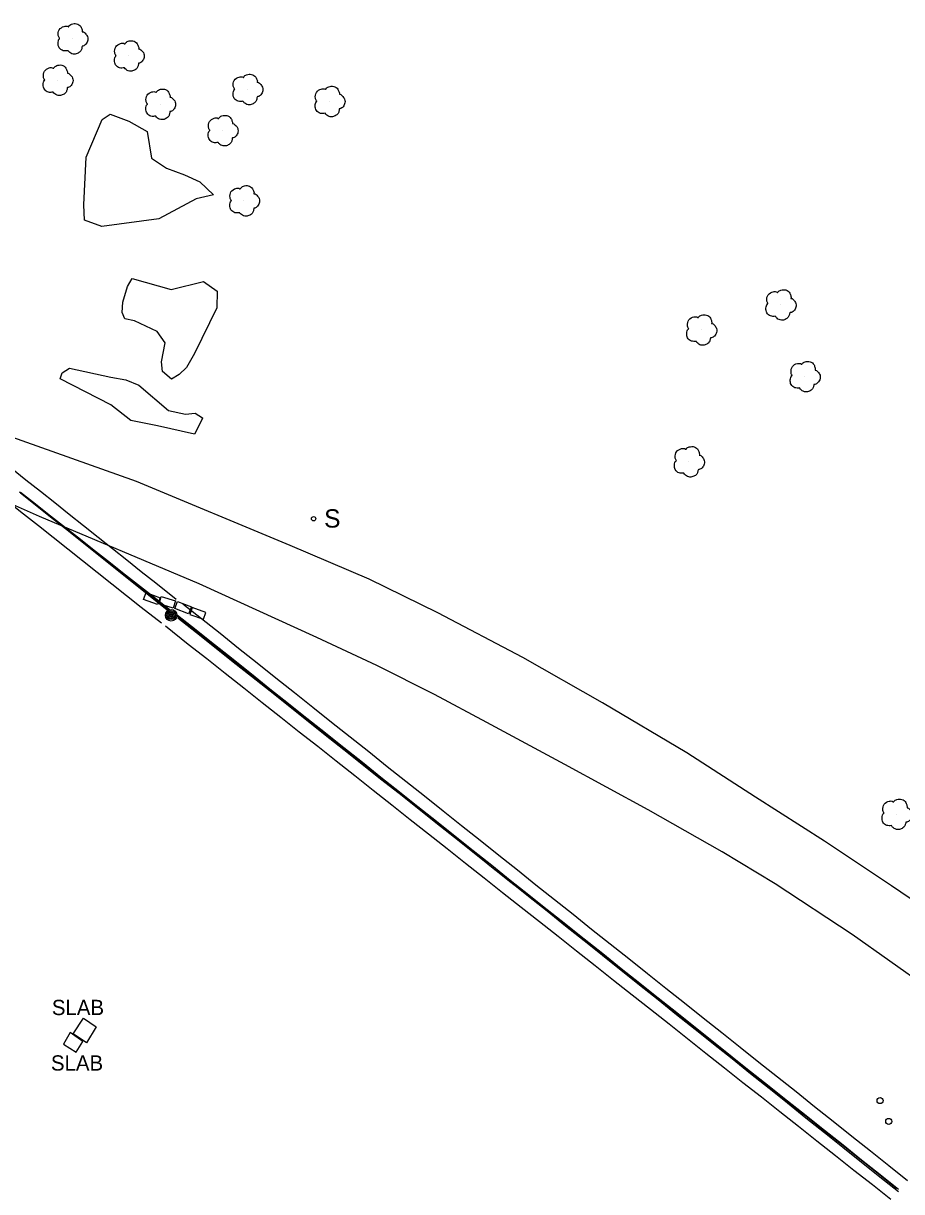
# Model space of a CAD drawing. Extents: x 368532 to 392481, y 10654822 to 10676899.
# Drawn here: x 372783.2 to 373070.8, y 10672181 to 10672563.4 of the extents above; entities that cross this region are included whole.
import ezdxf

# ---------------------------------------------------------------- set-up
doc = ezdxf.new("R2010")
doc.units = 0
for name, color, linetype in [('p_Catenary', 7, 'Continuous'), ('p_dtm slab', 7, 'Continuous'), ('p_road conc barrier', 7, 'Continuous'), ('p_road dirt road', 7, 'Continuous'), ('p_structure sign', 7, 'Continuous'), ('p_utility general pole', 7, 'Continuous'), ('p_utility guy anchor', 7, 'Continuous'), ('p_veg tree', 7, 'Continuous'), ('p_veg woods', 7, 'Continuous')]:
    doc.layers.add(name, color=color, linetype=linetype)

msp = doc.modelspace()

# ---------------------------------------------------------------- linework, layer by layer
at = {"layer": 'p_Catenary'}
for points in [[(372779.32, 10672417.81), (372784.04, 10672414.05), (372788.76, 10672410.3), (372793.48, 10672406.54), (372798.2, 10672402.79), (372802.93, 10672399.03), (372807.65, 10672395.28), (372812.37, 10672391.52), (372817.09, 10672387.77), (372821.81, 10672384.01), (372826.53, 10672380.26), (372833.2, 10672374.96)], [(372830.78, 10672371.5), (372825.9, 10672375.35), (372821.01, 10672379.2), (372816.13, 10672383.05), (372811.25, 10672386.9), (372806.37, 10672390.75), (372801.49, 10672394.6), (372796.61, 10672398.45), (372791.73, 10672402.3), (372786.84, 10672406.15), (372781.96, 10672410)], [(372782.23, 10672409.78), (372787.14, 10672405.86), (372792.06, 10672401.94), (372796.97, 10672398.02), (372801.89, 10672394.11), (372806.8, 10672390.19), (372811.71, 10672386.27), (372816.63, 10672382.35), (372821.54, 10672378.43), (372826.46, 10672374.52), (372831.37, 10672370.6)], [(372782.3, 10672409.97), (372787.2, 10672406.11), (372792.1, 10672402.25), (372797.01, 10672398.4), (372801.91, 10672394.54), (372806.81, 10672390.68), (372811.71, 10672386.82), (372816.61, 10672382.96), (372821.52, 10672379.1), (372826.42, 10672375.24), (372831.32, 10672371.39)], [(372778.48, 10672406.71), (372783.28, 10672402.89), (372788.09, 10672399.07), (372792.89, 10672395.26), (372797.7, 10672391.44), (372802.5, 10672387.62), (372807.31, 10672383.8), (372812.11, 10672379.98), (372816.92, 10672376.16), (372821.72, 10672372.34), (372828.41, 10672367.19)], [(373072.74, 10672184.56), (373066.65, 10672189.4), (373060.57, 10672194.24), (373054.48, 10672199.09), (373048.4, 10672203.93), (373042.31, 10672208.77), (373036.23, 10672213.61), (373030.14, 10672218.45), (373024.06, 10672223.29), (373017.97, 10672228.13), (373011.88, 10672232.97), (373005.8, 10672237.81), (372999.71, 10672242.65), (372993.63, 10672247.49), (372987.54, 10672252.33), (372981.46, 10672257.17), (372975.37, 10672262.01), (372969.29, 10672266.85), (372963.2, 10672271.69), (372957.12, 10672276.53), (372951.03, 10672281.37), (372944.95, 10672286.21), (372938.86, 10672291.05), (372932.78, 10672295.89), (372926.69, 10672300.73), (372920.61, 10672305.57), (372914.52, 10672310.41), (372908.44, 10672315.25), (372902.35, 10672320.09), (372896.27, 10672324.93), (372890.18, 10672329.77), (372884.1, 10672334.61), (372878.01, 10672339.45), (372871.93, 10672344.29), (372865.84, 10672349.13), (372859.76, 10672353.97), (372853.67, 10672358.82), (372847.59, 10672363.66), (372841.5, 10672368.5), (372835.42, 10672373.34)], [(372833.6, 10672369.52), (372839.65, 10672364.69), (372845.71, 10672359.86), (372851.76, 10672355.02), (372857.82, 10672350.19), (372863.87, 10672345.36), (372869.93, 10672340.52), (372875.98, 10672335.69), (372882.04, 10672330.86), (372888.09, 10672326.02), (372894.15, 10672321.19), (372900.21, 10672316.36), (372906.26, 10672311.52), (372912.32, 10672306.69), (372918.37, 10672301.86), (372924.43, 10672297.02), (372930.48, 10672292.19), (372936.54, 10672287.36), (372942.59, 10672282.52), (372948.65, 10672277.69), (372954.7, 10672272.86), (372960.76, 10672268.03), (372966.81, 10672263.19), (372972.87, 10672258.36), (372978.92, 10672253.53), (372984.98, 10672248.69), (372991.03, 10672243.86), (372997.09, 10672239.03), (373003.14, 10672234.19), (373009.2, 10672229.36), (373015.26, 10672224.53), (373021.31, 10672219.69), (373027.37, 10672214.86), (373033.42, 10672210.03), (373039.48, 10672205.19), (373045.53, 10672200.36), (373051.59, 10672195.53), (373057.64, 10672190.69), (373063.7, 10672185.86), (373069.75, 10672181.03)], [(373069.78, 10672181.69), (373063.73, 10672186.51), (373057.68, 10672191.33), (373051.62, 10672196.15), (373045.57, 10672200.97), (373039.51, 10672205.79), (373033.46, 10672210.61), (373027.41, 10672215.42), (373021.35, 10672220.24), (373015.3, 10672225.06), (373009.24, 10672229.88), (373003.19, 10672234.7), (372997.14, 10672239.52), (372991.08, 10672244.34), (372985.03, 10672249.15), (372978.98, 10672253.97), (372972.92, 10672258.79), (372966.87, 10672263.61), (372960.81, 10672268.43), (372954.76, 10672273.25), (372948.71, 10672278.07), (372942.65, 10672282.88), (372936.6, 10672287.7), (372930.54, 10672292.52), (372924.49, 10672297.34), (372918.44, 10672302.16), (372912.38, 10672306.98), (372906.33, 10672311.79), (372900.27, 10672316.61), (372894.22, 10672321.43), (372888.17, 10672326.25), (372882.11, 10672331.07), (372876.06, 10672335.89), (372870, 10672340.71), (372863.95, 10672345.52), (372857.9, 10672350.34), (372851.84, 10672355.16), (372845.79, 10672359.98), (372839.74, 10672364.8), (372833.68, 10672369.62)], [(372833.79, 10672368.82), (372839.83, 10672364.04), (372845.86, 10672359.25), (372851.9, 10672354.47), (372857.93, 10672349.68), (372863.97, 10672344.89), (372870, 10672340.11), (372876.04, 10672335.32), (372882.07, 10672330.53), (372888.11, 10672325.75), (372894.14, 10672320.96), (372900.18, 10672316.18), (372906.21, 10672311.39), (372912.25, 10672306.6), (372918.28, 10672301.82), (372924.32, 10672297.03), (372930.35, 10672292.24), (372936.39, 10672287.46), (372942.42, 10672282.67), (372948.46, 10672277.89), (372954.49, 10672273.1), (372960.53, 10672268.31), (372966.57, 10672263.53), (372972.6, 10672258.74), (372978.64, 10672253.96), (372984.67, 10672249.17), (372990.71, 10672244.38), (372996.74, 10672239.6), (373002.78, 10672234.81), (373008.81, 10672230.02), (373014.85, 10672225.24), (373020.88, 10672220.45), (373026.92, 10672215.67), (373032.95, 10672210.88), (373038.99, 10672206.09), (373045.02, 10672201.31), (373051.06, 10672196.52), (373057.09, 10672191.73), (373063.13, 10672186.95), (373069.16, 10672182.16)], [(372829.69, 10672366.25), (372837.2, 10672360.25), (372843.26, 10672355.47), (372849.31, 10672350.68), (372855.37, 10672345.9), (372861.42, 10672341.12), (372867.48, 10672336.33), (372873.53, 10672331.55), (372879.59, 10672326.77), (372885.64, 10672321.99), (372891.69, 10672317.2), (372897.75, 10672312.42), (372903.8, 10672307.64), (372909.86, 10672302.85), (372915.91, 10672298.07), (372921.97, 10672293.29), (372928.02, 10672288.5), (372934.08, 10672283.72), (372940.13, 10672278.94), (372946.19, 10672274.15), (372952.24, 10672269.37), (372958.29, 10672264.59), (372964.35, 10672259.81), (372970.4, 10672255.02), (372976.46, 10672250.24), (372982.51, 10672245.46), (372988.57, 10672240.67), (372994.62, 10672235.89), (373000.68, 10672231.11), (373006.73, 10672226.32), (373012.79, 10672221.54), (373018.84, 10672216.76), (373024.89, 10672211.98), (373030.95, 10672207.19), (373037, 10672202.41), (373043.06, 10672197.63), (373049.11, 10672192.84), (373055.17, 10672188.06), (373061.22, 10672183.28), (373067.28, 10672178.49)]]:
    msp.add_lwpolyline(points, dxfattribs=at)
at = {"layer": 'p_dtm slab'}
for p, q in [((372799.52, 10672232.64), (372802.93, 10672237.76)), ((372802.93, 10672237.76), (372807.06, 10672234.94)), ((372807.06, 10672234.94), (372803.81, 10672229.68)), ((372798.54, 10672233.11), (372796.3, 10672229.25)), ((372802.65, 10672230.14), (372798.54, 10672233.11)), ((372803.81, 10672229.68), (372799.52, 10672232.64)), ((372800.53, 10672226.62), (372802.65, 10672230.14)), ((372796.3, 10672229.25), (372800.53, 10672226.62))]:
    msp.add_line(p, q, dxfattribs=at)
at = {"layer": 'p_road conc barrier'}
for p, q in [((372822.58, 10672374.85), (372823.39, 10672377.08)), ((372823.39, 10672377.08), (372827.94, 10672375.43)), ((372827.94, 10672375.43), (372827.13, 10672373.2)), ((372827.63, 10672373.44), (372828.35, 10672375.81)), ((372828.35, 10672375.81), (372832.98, 10672374.4)), ((372827.13, 10672373.2), (372822.58, 10672374.85)), ((372832.26, 10672372.03), (372827.63, 10672373.44)), ((372832.98, 10672374.4), (372832.26, 10672372.03)), ((372832.76, 10672371.91), (372833.67, 10672374.21)), ((372837.29, 10672370.12), (372832.76, 10672371.91)), ((372833.67, 10672374.21), (372838.2, 10672372.43)), ((372838.2, 10672372.43), (372837.29, 10672370.12)), ((372838.49, 10672372.17), (372837.69, 10672369.96)), ((372842.93, 10672370.57), (372838.49, 10672372.17)), ((372837.69, 10672369.96), (372842.14, 10672368.36)), ((372842.14, 10672368.36), (372842.93, 10672370.57))]:
    msp.add_line(p, q, dxfattribs=at)
at = {"layer": 'p_road dirt road'}
for p, q in [((372820.2, 10672413.41), (372777.88, 10672428.56)), ((372788.48, 10672402.05), (372756.13, 10672416.27)), ((372870.51, 10672392.55), (372820.2, 10672413.41)), ((372840.76, 10672379.95), (372788.48, 10672402.05)), ((372896.47, 10672381.5), (372870.51, 10672392.55)), ((372879.33, 10672362.37), (372840.76, 10672379.95)), ((372918.92, 10672370.5), (372896.47, 10672381.5)), ((372946.73, 10672355.83), (372918.92, 10672370.5)), ((372898.98, 10672353.21), (372879.33, 10672362.37)), ((372972.89, 10672341.01), (372946.73, 10672355.83)), ((372917.77, 10672343.68), (372898.98, 10672353.21)), ((372934.96, 10672334.61), (372917.77, 10672343.68)), ((373000.5, 10672324.59), (372972.89, 10672341.01)), ((372960.52, 10672320.78), (372934.96, 10672334.61)), ((373022.95, 10672310.07), (373000.5, 10672324.59)), ((372987.84, 10672305.97), (372960.52, 10672320.78)), ((373045.54, 10672295.77), (373022.95, 10672310.07)), ((373012.06, 10672292.18), (372987.84, 10672305.97)), ((373067.53, 10672281.08), (373045.54, 10672295.77)), ((373029.37, 10672281.8), (373012.06, 10672292.18)), ((373054.58, 10672265.19), (373029.37, 10672281.8)), ((373090.07, 10672265.62), (373067.53, 10672281.08)), ((373079.3, 10672247.68), (373054.58, 10672265.19))]:
    msp.add_line(p, q, dxfattribs=at)
at = {"layer": 'p_structure sign'}
msp.add_circle((372878.22, 10672401.27), 0.713, dxfattribs=at)
at = {"layer": 'p_utility general pole'}
for radius in [1.9, 1.44, 0.973, 0.539, 0.192]:
    msp.add_circle((372831.58, 10672369.67), radius, dxfattribs=at)
at = {"layer": 'p_utility guy anchor'}
for centre in [(373063.74, 10672210.81), (373066.59, 10672203.98)]:
    msp.add_circle(centre, 1, dxfattribs=at)
at = {"layer": 'p_veg tree'}
for p, q in [((372799.19, 10672558.41), (372799.19, 10672558.41)), ((372817.67, 10672552.81), (372817.67, 10672552.81)), ((372794.33, 10672544.85), (372794.33, 10672544.85)), ((372856.5, 10672541.84), (372856.5, 10672541.84)), ((372827.94, 10672536.98), (372827.94, 10672536.98)), ((372883.41, 10672537.92), (372883.41, 10672537.92)), ((372848.39, 10672528.37), (372848.39, 10672528.37)), ((372855.43, 10672505.37), (372855.43, 10672505.37)), ((373031.13, 10672471.37), (373031.13, 10672471.37)), ((373005.16, 10672463.15), (373005.16, 10672463.15)), ((373039.06, 10672447.89), (373039.06, 10672447.89)), ((373001.13, 10672420.01), (373001.13, 10672420.01)), ((373069.14, 10672304.61), (373069.14, 10672304.61))]:
    msp.add_line(p, q, dxfattribs=at)
for points in [[(372797.79, 10672554.49), (372796.23, 10672554.48), (372794.93, 10672555.44), (372794.54, 10672556.89), (372794.64, 10672557.73), (372794.97, 10672558.35), (372795.07, 10672558.46), (372795.01, 10672558.56), (372794.63, 10672559.43), (372794.94, 10672561.34), (372796.51, 10672562.43), (372797.81, 10672562.37), (372797.95, 10672562.32), (372798.03, 10672562.42), (372798.99, 10672563.16), (372800.6, 10672563.31), (372801.97, 10672562.36), (372802.41, 10672561.36), (372802.47, 10672560.82), (372802.46, 10672560.7), (372802.56, 10672560.71), (372803.17, 10672560.41), (372804.02, 10672559.46), (372804.27, 10672557.9), (372803.65, 10672556.66), (372802.7, 10672556.02), (372802.45, 10672555.96), (372802.4, 10672555.91), (372802.39, 10672555.85), (372802.34, 10672555.39), (372802.02, 10672554.47), (372801.09, 10672553.69), (372799.87, 10672553.35), (372798.36, 10672553.88), (372797.77, 10672554.5)], [(372816.27, 10672548.89), (372814.71, 10672548.88), (372813.41, 10672549.83), (372813.02, 10672551.28), (372813.12, 10672552.13), (372813.45, 10672552.75), (372813.55, 10672552.86), (372813.49, 10672552.95), (372813.1, 10672553.83), (372813.42, 10672555.73), (372814.99, 10672556.83), (372816.29, 10672556.76), (372816.43, 10672556.71), (372816.5, 10672556.81), (372817.47, 10672557.56), (372819.07, 10672557.71), (372820.45, 10672556.75), (372820.88, 10672555.76), (372820.95, 10672555.21), (372820.94, 10672555.1), (372821.04, 10672555.1), (372821.64, 10672554.81), (372822.5, 10672553.85), (372822.74, 10672552.3), (372822.13, 10672551.05), (372821.18, 10672550.42), (372820.93, 10672550.35), (372820.88, 10672550.3), (372820.87, 10672550.24), (372820.82, 10672549.79), (372820.5, 10672548.87), (372819.57, 10672548.09), (372818.35, 10672547.75), (372816.84, 10672548.28), (372816.25, 10672548.9)], [(372792.93, 10672540.93), (372791.37, 10672540.92), (372790.07, 10672541.87), (372789.68, 10672543.32), (372789.78, 10672544.17), (372790.11, 10672544.79), (372790.21, 10672544.9), (372790.15, 10672544.99), (372789.77, 10672545.87), (372790.08, 10672547.77), (372791.65, 10672548.87), (372792.95, 10672548.8), (372793.09, 10672548.76), (372793.17, 10672548.85), (372794.13, 10672549.6), (372795.74, 10672549.75), (372797.11, 10672548.79), (372797.55, 10672547.8), (372797.61, 10672547.25), (372797.6, 10672547.14), (372797.7, 10672547.14), (372798.31, 10672546.85), (372799.16, 10672545.89), (372799.41, 10672544.34), (372798.79, 10672543.09), (372797.84, 10672542.46), (372797.59, 10672542.39), (372797.54, 10672542.34), (372797.53, 10672542.28), (372797.48, 10672541.83), (372797.16, 10672540.91), (372796.23, 10672540.13), (372795.01, 10672539.79), (372793.5, 10672540.32), (372792.91, 10672540.94)], [(372855.1, 10672537.92), (372853.55, 10672537.91), (372852.25, 10672538.87), (372851.85, 10672540.32), (372851.95, 10672541.16), (372852.29, 10672541.78), (372852.39, 10672541.89), (372852.33, 10672541.98), (372851.94, 10672542.86), (372852.26, 10672544.76), (372853.83, 10672545.86), (372855.13, 10672545.79), (372855.27, 10672545.75), (372855.34, 10672545.85), (372856.3, 10672546.59), (372857.91, 10672546.74), (372859.29, 10672545.79), (372859.72, 10672544.79), (372859.79, 10672544.24), (372859.77, 10672544.13), (372859.88, 10672544.13), (372860.48, 10672543.84), (372861.33, 10672542.88), (372861.58, 10672541.33), (372860.96, 10672540.08), (372860.02, 10672539.45), (372859.76, 10672539.38), (372859.71, 10672539.34), (372859.7, 10672539.27), (372859.65, 10672538.82), (372859.33, 10672537.9), (372858.41, 10672537.12), (372857.19, 10672536.78), (372855.68, 10672537.31), (372855.08, 10672537.93)], [(372826.54, 10672533.06), (372824.98, 10672533.05), (372823.68, 10672534.01), (372823.29, 10672535.46), (372823.39, 10672536.3), (372823.72, 10672536.92), (372823.82, 10672537.03), (372823.76, 10672537.12), (372823.38, 10672538), (372823.69, 10672539.9), (372825.26, 10672541), (372826.56, 10672540.93), (372826.7, 10672540.89), (372826.78, 10672540.99), (372827.74, 10672541.73), (372829.35, 10672541.88), (372830.72, 10672540.93), (372831.16, 10672539.93), (372831.22, 10672539.38), (372831.21, 10672539.27), (372831.31, 10672539.28), (372831.92, 10672538.98), (372832.77, 10672538.03), (372833.02, 10672536.47), (372832.4, 10672535.22), (372831.45, 10672534.59), (372831.2, 10672534.53), (372831.15, 10672534.48), (372831.14, 10672534.41), (372831.09, 10672533.96), (372830.77, 10672533.04), (372829.84, 10672532.26), (372828.62, 10672531.92), (372827.11, 10672532.45), (372826.52, 10672533.07)], [(372882.01, 10672534), (372880.45, 10672533.98), (372879.15, 10672534.94), (372878.76, 10672536.39), (372878.86, 10672537.24), (372879.19, 10672537.85), (372879.29, 10672537.96), (372879.23, 10672538.06), (372878.84, 10672538.93), (372879.16, 10672540.84), (372880.73, 10672541.93), (372882.03, 10672541.87), (372882.17, 10672541.82), (372882.24, 10672541.92), (372883.21, 10672542.66), (372884.81, 10672542.81), (372886.19, 10672541.86), (372886.62, 10672540.86), (372886.69, 10672540.32), (372886.68, 10672540.2), (372886.78, 10672540.21), (372887.38, 10672539.91), (372888.24, 10672538.96), (372888.48, 10672537.4), (372887.87, 10672536.16), (372886.92, 10672535.52), (372886.67, 10672535.46), (372886.62, 10672535.41), (372886.61, 10672535.35), (372886.56, 10672534.89), (372886.24, 10672533.97), (372885.31, 10672533.19), (372884.09, 10672532.85), (372882.58, 10672533.38), (372881.99, 10672534)], [(372846.98, 10672524.45), (372845.43, 10672524.43), (372844.13, 10672525.39), (372843.73, 10672526.84), (372843.83, 10672527.69), (372844.17, 10672528.3), (372844.27, 10672528.41), (372844.21, 10672528.51), (372843.82, 10672529.38), (372844.14, 10672531.29), (372845.71, 10672532.38), (372847.01, 10672532.32), (372847.15, 10672532.27), (372847.22, 10672532.37), (372848.18, 10672533.12), (372849.79, 10672533.26), (372851.17, 10672532.31), (372851.6, 10672531.31), (372851.67, 10672530.77), (372851.65, 10672530.65), (372851.76, 10672530.66), (372852.36, 10672530.37), (372853.22, 10672529.41), (372853.46, 10672527.86), (372852.85, 10672526.61), (372851.9, 10672525.97), (372851.64, 10672525.91), (372851.59, 10672525.86), (372851.59, 10672525.8), (372851.53, 10672525.34), (372851.21, 10672524.42), (372850.29, 10672523.64), (372849.07, 10672523.3), (372847.56, 10672523.83), (372846.96, 10672524.45)], [(372854.03, 10672501.45), (372852.47, 10672501.44), (372851.17, 10672502.39), (372850.78, 10672503.84), (372850.88, 10672504.69), (372851.21, 10672505.31), (372851.32, 10672505.42), (372851.25, 10672505.51), (372850.87, 10672506.39), (372851.18, 10672508.29), (372852.75, 10672509.39), (372854.05, 10672509.32), (372854.19, 10672509.28), (372854.27, 10672509.37), (372855.23, 10672510.12), (372856.84, 10672510.27), (372858.21, 10672509.32), (372858.65, 10672508.32), (372858.71, 10672507.77), (372858.7, 10672507.66), (372858.8, 10672507.66), (372859.41, 10672507.37), (372860.26, 10672506.41), (372860.51, 10672504.86), (372859.89, 10672503.61), (372858.94, 10672502.98), (372858.69, 10672502.91), (372858.64, 10672502.86), (372858.63, 10672502.8), (372858.58, 10672502.35), (372858.26, 10672501.43), (372857.33, 10672500.65), (372856.12, 10672500.31), (372854.6, 10672500.84), (372854.01, 10672501.46)], [(373029.45, 10672467.55), (373027.9, 10672467.65), (373026.67, 10672468.7), (373026.38, 10672470.17), (373026.54, 10672471.01), (373026.92, 10672471.6), (373027.02, 10672471.7), (373026.97, 10672471.8), (373026.64, 10672472.7), (373027.09, 10672474.58), (373028.74, 10672475.56), (373030.03, 10672475.4), (373030.17, 10672475.35), (373030.25, 10672475.44), (373031.26, 10672476.12), (373032.87, 10672476.15), (373034.18, 10672475.11), (373034.54, 10672474.08), (373034.57, 10672473.53), (373034.55, 10672473.42), (373034.65, 10672473.42), (373035.23, 10672473.08), (373036.02, 10672472.07), (373036.15, 10672470.5), (373035.45, 10672469.3), (373034.46, 10672468.74), (373034.2, 10672468.69), (373034.15, 10672468.64), (373034.14, 10672468.58), (373034.06, 10672468.13), (373033.67, 10672467.24), (373032.69, 10672466.52), (373031.46, 10672466.27), (373029.99, 10672466.9), (373029.43, 10672467.56)], [(373003.49, 10672459.34), (373001.94, 10672459.44), (373000.71, 10672460.48), (373000.41, 10672461.96), (373000.57, 10672462.79), (373000.95, 10672463.39), (373001.06, 10672463.49), (373001, 10672463.59), (373000.68, 10672464.49), (373001.13, 10672466.36), (373002.77, 10672467.35), (373004.06, 10672467.19), (373004.2, 10672467.14), (373004.28, 10672467.23), (373005.29, 10672467.91), (373006.91, 10672467.94), (373008.21, 10672466.89), (373008.58, 10672465.87), (373008.61, 10672465.32), (373008.58, 10672465.21), (373008.69, 10672465.21), (373009.27, 10672464.87), (373010.05, 10672463.86), (373010.19, 10672462.29), (373009.49, 10672461.09), (373008.5, 10672460.52), (373008.24, 10672460.47), (373008.19, 10672460.43), (373008.17, 10672460.37), (373008.09, 10672459.92), (373007.71, 10672459.02), (373006.73, 10672458.31), (373005.49, 10672458.06), (373004.02, 10672458.69), (373003.47, 10672459.35)], [(373037.39, 10672444.07), (373035.83, 10672444.17), (373034.61, 10672445.21), (373034.31, 10672446.69), (373034.47, 10672447.53), (373034.85, 10672448.12), (373034.96, 10672448.22), (373034.9, 10672448.32), (373034.58, 10672449.22), (373035.03, 10672451.1), (373036.67, 10672452.08), (373037.96, 10672451.92), (373038.1, 10672451.87), (373038.18, 10672451.96), (373039.19, 10672452.64), (373040.8, 10672452.67), (373042.11, 10672451.63), (373042.47, 10672450.6), (373042.5, 10672450.05), (373042.48, 10672449.94), (373042.58, 10672449.94), (373043.17, 10672449.6), (373043.95, 10672448.59), (373044.09, 10672447.02), (373043.38, 10672445.82), (373042.4, 10672445.25), (373042.14, 10672445.21), (373042.08, 10672445.16), (373042.07, 10672445.1), (373041.99, 10672444.65), (373041.6, 10672443.76), (373040.62, 10672443.04), (373039.39, 10672442.79), (373037.92, 10672443.42), (373037.37, 10672444.08)], [(372999.46, 10672416.2), (372997.91, 10672416.29), (372996.68, 10672417.34), (372996.38, 10672418.81), (372996.54, 10672419.65), (372996.92, 10672420.24), (372997.03, 10672420.35), (372996.98, 10672420.44), (372996.65, 10672421.35), (372997.1, 10672423.22), (372998.74, 10672424.21), (373000.04, 10672424.05), (373000.17, 10672423.99), (373000.25, 10672424.09), (373001.26, 10672424.76), (373002.88, 10672424.8), (373004.18, 10672423.75), (373004.55, 10672422.73), (373004.58, 10672422.18), (373004.55, 10672422.07), (373004.66, 10672422.06), (373005.24, 10672421.73), (373006.02, 10672420.71), (373006.16, 10672419.15), (373005.46, 10672417.95), (373004.47, 10672417.38), (373004.21, 10672417.33), (373004.16, 10672417.29), (373004.14, 10672417.22), (373004.06, 10672416.78), (373003.68, 10672415.88), (373002.7, 10672415.17), (373001.46, 10672414.91), (372999.99, 10672415.55), (372999.44, 10672416.21)], [(373067.46, 10672300.8), (373065.91, 10672300.89), (373064.68, 10672301.94), (373064.39, 10672303.41), (373064.55, 10672304.25), (373064.93, 10672304.84), (373065.03, 10672304.94), (373064.98, 10672305.04), (373064.65, 10672305.94), (373065.1, 10672307.82), (373066.75, 10672308.8), (373068.04, 10672308.65), (373068.18, 10672308.59), (373068.26, 10672308.68), (373069.27, 10672309.36), (373070.88, 10672309.4), (373072.19, 10672308.35), (373072.55, 10672307.32), (373072.58, 10672306.77), (373072.56, 10672306.66), (373072.66, 10672306.66), (373073.24, 10672306.33), (373074.03, 10672305.31), (373074.16, 10672303.75), (373073.46, 10672302.54), (373072.47, 10672301.98), (373072.21, 10672301.93), (373072.16, 10672301.89), (373072.15, 10672301.82), (373072.07, 10672301.38), (373071.68, 10672300.48), (373070.7, 10672299.76), (373069.47, 10672299.51), (373068, 10672300.15), (373067.44, 10672300.81)]]:
    msp.add_spline(points, degree=3, dxfattribs=at)
at = {"layer": 'p_veg woods'}
for points in [[(372839.81, 10672506.01), (372827.5, 10672499.45), (372808.9, 10672496.95), (372803.21, 10672499.03), (372802.97, 10672504.01), (372803.79, 10672519.6), (372808.94, 10672531.94), (372811.63, 10672533.75), (372817.76, 10672531.42), (372823.74, 10672528.06), (372825.16, 10672519.3), (372830.03, 10672516.02), (372835.95, 10672513.88), (372841.02, 10672511.59), (372845.4, 10672507.25)], [(372831.66, 10672446.97), (372828.8, 10672449.48), (372828.45, 10672452.64), (372829.62, 10672458.85), (372826.98, 10672462.51), (372819.63, 10672466.08), (372816.36, 10672466.7), (372815.51, 10672468.75), (372815.81, 10672472.22), (372817.3, 10672477.24), (372818.86, 10672479.9), (372831.63, 10672476.34), (372842.13, 10672478.95), (372846.7, 10672475.72), (372846.5, 10672470.28), (372839.27, 10672455.35), (372836.64, 10672450.73), (372834.17, 10672448.54)], [(372839.28, 10672429), (372827.1, 10672431.7), (372818.34, 10672433.45), (372811.86, 10672438.53), (372795.29, 10672447.1), (372795.89, 10672449), (372798.34, 10672450.56), (372811.81, 10672447.62), (372816.75, 10672446.72), (372821, 10672444.98), (372830.68, 10672436.7), (372836.29, 10672435.46), (372839.49, 10672435.79), (372841.84, 10672434.28), (372841.82, 10672434.07)]]:
    msp.add_lwpolyline(points, close=True, dxfattribs=at)

# ---------------------------------------------------------------- texts
at = {"layer": 'p_dtm slab'}
for p in [(372790.66, 10672238.78), (372790.35, 10672220.61)]:
    msp.add_text(' SLAB', height=5, dxfattribs=at).set_placement(p)
at = {"layer": 'p_structure sign'}
msp.add_text('S', height=6, dxfattribs=at).set_placement((372881.68, 10672398.37))

doc.saveas('drawing.dxf')
